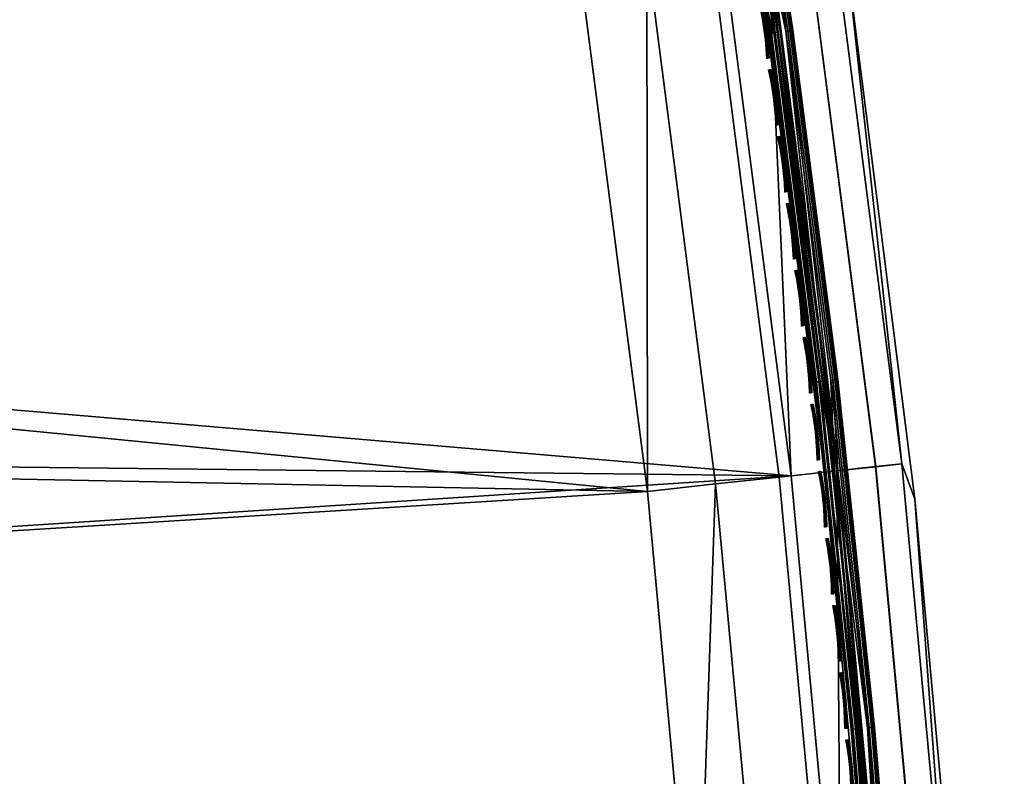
# Model space of a CAD drawing. Header units: inches. Extents: x 0 to 63.6, y -63.6 to 0.
# Tile 417 of 475: x 59.6 to 63.6, y -57.9 to -54.8. Entities that reach past the tile are written whole.
import ezdxf

# ---------------------------------------------------------------- set-up
doc = ezdxf.new("R2010")
doc.units = ezdxf.units.IN
doc.header["$LTSCALE"] = 0.03937
doc.header["$MEASUREMENT"] = 0
for name, color, linetype in [('A-FURN-3-ST', 151, 'Continuous'), ('A-FURN-3-ST-SEAM', 250, 'Continuous'), ('A-FURN-3-STITCH', 15, 'Continuous')]:
    doc.layers.add(name, color=color, linetype=linetype)

msp = doc.modelspace()

# ---------------------------------------------------------------- meshes
at = {"layer": 'A-FURN-3-ST'}
mesh = msp.add_polyface(dxfattribs=at)
corners = [(62.7537, -63.3894, 17.9788), (62.5391, -63.3896, 18), (62.7525, -63.4446, 17.9728), (62.5391, -63.5146, 17.9665), (62.7394, -63.5663, 17.9071), (62.5391, -63.6061, 17.875), (62.7335, -63.5922, 17.8773), (62.72, -63.6275, 17.8092), (62.8938, -63.6274, 17.7564), (62.9205, -63.5921, 17.8206), (63.0541, -63.6274, 17.6707), (63.0927, -63.5921, 17.7285), (63.1947, -63.6274, 17.5555), (63.2439, -63.5921, 17.6047), (63.1402, -63.6396, 17.501), (63.0113, -63.6396, 17.6067), (62.8644, -63.6396, 17.6853), (62.7049, -63.6396, 17.7337), (62.5391, -63.6396, 17.75), (63.1468, -63.4443, 17.8095), (63.1502, -63.3891, 17.8145), (62.9577, -63.4444, 17.9106), (62.96, -63.3892, 17.9162), (62.9321, -63.5663, 17.8487), (63.1096, -63.5662, 17.7538), (63.1391, -63.6061, 5.125), (63.1665, -63.6275, 5.1742), (63.1391, -63.6396, 5.25), (63.1749, -63.5664, 5.0747), (63.1391, -63.5146, 5.0335), (63.1805, -63.4447, 5.0079), (63.1391, -63.3896, 5), (63.3891, -63.6396, 16.9), (63.3728, -63.6396, 17.0658), (63.3244, -63.6396, 17.2252), (63.2458, -63.6396, 17.3722), (63.2679, -56.7712, 5.5), (63.2136, -56.6254, 5.3087), (62.9912, -54.5784, 5.5), (62.9246, -54.3849, 5.3087), (63.1058, -56.6371, 5.1464), (62.8174, -54.4004, 5.1464), (62.4675, -54.4515, 5), (62.6568, -54.4238, 5.0381), (62.7544, -56.6757, 5), (62.9446, -56.6548, 5.0381), (62.9621, -58.9086, 5), (63.1529, -58.8945, 5.0381), (63.0904, -61.1475, 5), (63.3147, -58.8826, 5.1464), (63.2679, -56.7712, 16.9), (62.9912, -54.5784, 16.9), (62.6386, -52.3965, 5.5), (62.4908, -61.169, 18), (62.7753, -61.1582, 17.9625), (62.6476, -58.9306, 17.9625), (63.0404, -61.1483, 17.8526), (62.9122, -58.9112, 17.8526), (63.2681, -61.1398, 17.6778), (63.1394, -58.8947, 17.6778), (63.3137, -58.8821, 17.45), (63.1049, -56.6366, 17.45), (62.9311, -56.6554, 17.6778), (62.7046, -56.6801, 17.8526), (62.4408, -56.7089, 17.9625), (63.2141, -56.625, 17.1847), (62.9251, -54.3845, 17.1847), (62.8164, -54.4001, 17.45), (62.6433, -54.425, 17.6778), (62.4179, -54.4577, 17.8526)]
mesh.append_faces([[corners[k] for k in face] for face in [(0, 1, 2), (2, 1, 3), (2, 3, 4), (4, 5, 6), (6, 5, 7), (6, 7, 8, 9), (9, 8, 10, 11), (11, 10, 12, 13), (14, 12, 15), (15, 12, 10), (15, 10, 16), (16, 10, 8), (16, 8, 17), (17, 8, 7), (17, 7, 18), (19, 20, 21), (21, 20, 22), (21, 22, 2), (2, 22, 0), (21, 2, 4, 23), (23, 4, 6, 9), (23, 9, 11, 24), (21, 23, 24, 19), (25, 26, 27), (28, 25, 29), (30, 29, 31), (18, 32, 33), (18, 33, 34), (34, 35, 18), (18, 35, 14), (18, 14, 15), (15, 16, 18), (18, 16, 17), (36, 37, 38), (38, 37, 39), (37, 40, 41, 39), (42, 43, 44), (44, 43, 45), (44, 45, 46), (46, 45, 47), (46, 47, 48), (49, 47, 45, 40), (40, 45, 43, 41), (50, 38, 51), (51, 38, 52), (53, 0, 54), (53, 54, 55), (55, 54, 56, 57), (57, 56, 58, 59), (0, 22, 54), (54, 22, 56), (22, 20, 56), (56, 20, 58), (60, 61, 62, 59), (59, 62, 63, 57), (57, 63, 64, 55), (50, 51, 65), (65, 51, 66), (65, 66, 67, 61), (61, 67, 68, 62), (62, 68, 69, 63)]])
mesh = msp.add_polyface(dxfattribs=at)
corners = [(41.0888, -63.6396, 17.75), (62.5391, -63.6396, 17.75), (41.0888, -63.6061, 17.875), (62.5391, -63.6061, 17.875), (41.0888, -63.5146, 17.9665), (62.5391, -63.5146, 17.9665), (41.0888, -63.3896, 18), (62.5391, -63.3896, 18), (62.7394, -63.5663, 17.9071), (62.72, -63.6275, 17.8092), (40.8945, -63.5924, 17.8771), (40.908, -63.6275, 17.809), (40.923, -63.6396, 17.7337), (40.7636, -63.6396, 17.6853), (40.8886, -63.5665, 17.9069), (40.8755, -63.4451, 17.9727), (40.8742, -63.3899, 17.9789), (40.4888, -63.3896, 5), (63.1391, -63.3896, 5), (40.4888, -63.5146, 5.0335), (63.1391, -63.5146, 5.0335), (40.4888, -63.6061, 5.125), (63.1391, -63.6061, 5.125), (40.4888, -63.6396, 5.25), (63.1391, -63.6396, 5.25), (40.7552, -61.6255, 17.9625), (41.0395, -61.6114, 18), (40.6298, -59.8634, 17.9625), (40.9133, -59.8371, 18), (62.4908, -61.169, 18), (62.3636, -58.9514, 18), (40.7104, -58.0699, 18), (62.1578, -56.7398, 18), (40.4311, -56.3131, 18), (40.0762, -54.57, 18), (61.8736, -54.5369, 18), (39.6461, -52.8439, 18), (63.3891, -63.6396, 16.9), (40.6166, -63.6396, 17.6067), (40.2388, -63.6396, 16.9), (40.2388, -63.6396, 5.5), (63.3891, -63.6396, 5.5), (62.7537, -63.3894, 17.9788), (62.6476, -58.9306, 17.9625), (62.4408, -56.7089, 17.9625), (62.1553, -54.4959, 17.9625), (62.7046, -56.6801, 17.8526), (62.4179, -54.4577, 17.8526), (40.4401, -61.6376, 5), (63.0904, -61.1475, 5), (40.3156, -59.8894, 5), (62.9621, -58.9086, 5), (40.1155, -58.1482, 5), (62.7544, -56.6757, 5), (39.8403, -56.4173, 5), (39.4904, -54.6999, 5), (62.4675, -54.4515, 5), (39.0665, -52.9992, 5)]
mesh.append_faces([[corners[k] for k in face] for face in [(0, 1, 2), (2, 1, 3), (2, 3, 4), (4, 3, 5), (4, 5, 6), (6, 5, 7), (8, 5, 3), (1, 9, 3), (10, 11, 2), (2, 11, 0), (0, 11, 12), (12, 11, 13), (10, 2, 14), (14, 2, 4), (14, 4, 15), (15, 4, 6), (15, 6, 16), (17, 18, 19), (19, 18, 20), (19, 20, 21), (21, 20, 22), (21, 22, 23), (23, 22, 24), (25, 16, 26), (26, 16, 6), (27, 26, 28), (6, 7, 26), (26, 7, 29), (26, 29, 28), (28, 29, 30), (28, 30, 31), (31, 30, 32), (31, 32, 33), (33, 32, 34), (34, 32, 35), (34, 35, 36), (0, 37, 1), (12, 13, 0), (0, 13, 38), (0, 39, 37), (39, 40, 37), (37, 40, 41), (41, 40, 23), (41, 23, 24), (7, 42, 29), (43, 44, 30), (30, 44, 32), (32, 44, 45), (32, 45, 35), (46, 47, 45, 44), (30, 29, 43), (17, 48, 18), (18, 48, 49), (49, 48, 50), (49, 50, 51), (51, 50, 52), (51, 52, 53), (53, 52, 54), (53, 54, 55), (53, 55, 56), (56, 55, 57)]])
mesh = msp.add_polyface(dxfattribs=at)
corners = [(63.6121, -63.4439, 17.1134), (63.606, -63.514, 16.9), (63.6391, -63.3886, 16.9), (63.618, -63.3886, 17.1146), (63.5498, -63.444, 17.3186), (63.5553, -63.3887, 17.3209), (63.4486, -63.444, 17.5077), (63.4536, -63.3888, 17.511), (63.3127, -63.4441, 17.6735), (63.3169, -63.3889, 17.6778), (63.1468, -63.4443, 17.8095), (63.1502, -63.3891, 17.8145), (63.488, -63.5661, 17.293), (63.5465, -63.566, 17.1004), (63.606, -63.514, 5.5), (63.6391, -63.3886, 5.5), (63.601, -63.3887, 5.3087), (63.619, -63.4439, 5.3826), (63.1805, -63.4447, 5.0079), (63.1391, -63.3896, 5), (63.3304, -63.3892, 5.0381), (63.4927, -63.3889, 5.1464), (63.4224, -63.4442, 5.0955), (63.3073, -63.4444, 5.0356), (63.5773, -63.444, 5.272), (63.5105, -63.4441, 5.1743), (63.592, -61.179, 5.5), (63.552, -61.13, 5.3087), (63.4682, -58.9722, 5.5), (63.4228, -58.8747, 5.3087), (63.2679, -56.7712, 5.5), (63.2136, -56.6254, 5.3087), (63.4437, -61.1341, 5.1464), (63.3147, -58.8826, 5.1464), (63.1058, -56.6371, 5.1464), (63.0904, -61.1475, 5), (63.1529, -58.8945, 5.0381), (63.2816, -61.1402, 5.0381), (63.592, -61.179, 16.9), (63.4682, -58.9722, 16.9), (63.2679, -56.7712, 16.9), (62.9912, -54.5784, 5.5), (63.1394, -58.8947, 17.6778), (63.2681, -61.1398, 17.6778), (63.4428, -61.1335, 17.45), (63.3137, -58.8821, 17.45), (63.5526, -61.1297, 17.1847), (63.4234, -58.8743, 17.1847), (63.2141, -56.625, 17.1847), (63.1049, -56.6366, 17.45)]
mesh.append_faces([[corners[k] for k in face] for face in [(0, 1, 2), (0, 2, 3), (0, 3, 4), (4, 3, 5), (4, 5, 6), (6, 5, 7), (6, 7, 8), (8, 7, 9), (8, 9, 10), (10, 9, 11), (4, 12, 13, 0), (1, 14, 2), (2, 14, 15), (16, 15, 17), (17, 15, 14), (18, 19, 20), (21, 22, 20), (20, 22, 23), (20, 23, 18), (16, 24, 21), (21, 24, 25), (21, 25, 22), (24, 16, 17), (15, 16, 26), (26, 16, 27), (26, 27, 28), (28, 27, 29), (28, 29, 30), (30, 29, 31), (16, 21, 27), (27, 21, 32), (27, 32, 33, 29), (29, 33, 34, 31), (35, 36, 37), (35, 37, 19), (19, 37, 20), (20, 37, 32), (20, 32, 21), (33, 32, 37, 36), (2, 15, 38), (38, 15, 26), (38, 26, 28), (38, 28, 39), (39, 28, 30), (39, 30, 40), (40, 30, 41), (42, 43, 44, 45), (45, 44, 46, 47), (47, 46, 39), (39, 46, 38), (38, 46, 3), (38, 3, 2), (11, 9, 43), (43, 9, 7), (43, 7, 44), (44, 7, 5), (44, 5, 46), (46, 5, 3), (39, 40, 47), (47, 40, 48), (47, 48, 49, 45)]])
at = {"layer": 'A-FURN-3-ST-SEAM'}
mesh = msp.add_polyface(dxfattribs=at)
corners = [(62.2385, -52.2128, 17.6706), (62.605, -54.4302, 17.6706), (62.4436, -53.3858, 17.6902), (62.665, -54.8396, 17.6902), (62.6735, -54.8384, 17.7078), (62.452, -53.3845, 17.7078), (62.688, -54.8365, 17.7208), (62.4665, -53.3822, 17.7208), (62.6474, -54.4241, 17.7271), (62.9351, -56.6546, 17.7271), (62.8743, -56.2842, 17.7208), (62.8925, -56.6592, 17.6706), (62.2806, -52.2052, 17.7271), (62.8512, -56.2868, 17.6902), (62.8597, -56.2859, 17.7078), (62.5111, -53.375, 17.7234), (62.7327, -54.8303, 17.7234), (62.7496, -54.828, 17.7112), (62.5279, -53.3723, 17.7112), (62.76, -54.8266, 17.6931), (62.5383, -53.3706, 17.6931), (62.7622, -54.8263, 17.6723), (62.5405, -53.3703, 17.6723), (62.7557, -54.8272, 17.6524), (62.534, -53.3713, 17.6524), (62.7404, -54.8293, 17.636), (62.5188, -53.3737, 17.636), (62.6606, -54.4222, 17.628), (62.9484, -56.6532, 17.628), (62.9269, -56.2783, 17.636), (62.9191, -56.2791, 17.7234), (62.9361, -56.2772, 17.7112), (62.9465, -56.276, 17.6931), (62.9487, -56.2758, 17.6723), (62.9422, -56.2765, 17.6524), (62.4788, -53.3802, 17.6292), (62.7004, -54.8348, 17.6292), (62.683, -54.8371, 17.6377), (62.4616, -53.3829, 17.6377), (62.6702, -54.8389, 17.6522), (62.4488, -53.385, 17.6522), (62.8565, -56.2862, 17.6522), (62.8867, -56.2828, 17.6292), (62.8693, -56.2848, 17.6377)]
mesh.append_faces([[corners[k] for k in face] for face in [(0, 1, 2), (2, 1, 3), (2, 3, 4, 5), (5, 4, 6, 7), (7, 6, 8), (8, 6, 9), (9, 6, 10), (11, 3, 1), (8, 12, 7), (4, 3, 13, 14), (14, 10, 6, 4), (15, 8, 16), (15, 16, 17, 18), (18, 17, 19, 20), (20, 19, 21, 22), (22, 21, 23, 24), (24, 23, 25, 26), (26, 25, 27), (27, 25, 28), (28, 25, 29), (9, 30, 16), (9, 16, 8), (17, 16, 30, 31), (19, 17, 31, 32), (21, 19, 32, 33), (23, 21, 33, 34), (34, 29, 25, 23), (35, 27, 36), (35, 36, 37, 38), (38, 37, 39, 40), (40, 39, 1), (1, 39, 11), (11, 39, 41), (28, 42, 36), (28, 36, 27), (1, 0, 40), (37, 36, 42, 43), (43, 41, 39, 37)]])
mesh = msp.add_polyface(dxfattribs=at)
corners = [(62.9351, -56.6546, 17.7271), (62.8743, -56.2842, 17.7208), (63.0261, -57.7244, 17.7208), (62.8597, -56.2859, 17.7078), (63.0115, -57.7257, 17.7078), (62.8512, -56.2868, 17.6902), (63.003, -57.7264, 17.6902), (62.8925, -56.6592, 17.6706), (62.665, -54.8396, 17.6902), (63.1007, -58.897, 17.6706), (63.1209, -59.1573, 17.6902), (63.1294, -59.1568, 17.7078), (63.144, -59.1558, 17.7208), (63.1434, -58.8939, 17.7271), (62.9484, -56.6532, 17.628), (62.9269, -56.2783, 17.636), (63.0788, -57.7196, 17.636), (62.9422, -56.2765, 17.6524), (63.0942, -57.7182, 17.6524), (62.9487, -56.2758, 17.6723), (63.1007, -57.7176, 17.6723), (62.9465, -56.276, 17.6931), (63.0985, -57.7178, 17.6931), (62.9361, -56.2772, 17.7112), (63.088, -57.7188, 17.7112), (62.9191, -56.2791, 17.7234), (63.071, -57.7203, 17.7234), (63.1891, -59.1527, 17.7234), (63.2061, -59.1516, 17.7112), (63.2166, -59.1509, 17.6931), (63.2188, -59.1507, 17.6723), (63.2123, -59.1512, 17.6524), (63.1969, -59.1522, 17.636), (63.1568, -58.893, 17.628), (63.2818, -60.5751, 17.636), (63.274, -60.5754, 17.7234), (62.8565, -56.2862, 17.6522), (63.0082, -57.726, 17.6522), (62.8693, -56.2848, 17.6377), (63.0211, -57.7248, 17.6377), (62.8867, -56.2828, 17.6292), (63.0385, -57.7232, 17.6292), (63.1565, -59.1549, 17.6292), (63.139, -59.1561, 17.6377), (63.1262, -59.157, 17.6522)]
mesh.append_faces([[corners[k] for k in face] for face in [(0, 1, 2), (2, 1, 3, 4), (4, 3, 5, 6), (6, 5, 7), (7, 5, 8), (7, 9, 6), (6, 9, 10), (6, 10, 11, 4), (4, 11, 12, 2), (2, 12, 13), (13, 0, 2), (14, 15, 16), (16, 15, 17, 18), (18, 17, 19, 20), (20, 19, 21, 22), (22, 21, 23, 24), (24, 23, 25, 26), (26, 25, 0), (0, 13, 26), (26, 13, 27), (26, 27, 28, 24), (24, 28, 29, 22), (22, 29, 30, 20), (20, 30, 31, 18), (18, 31, 32, 16), (16, 32, 33), (33, 32, 34), (27, 13, 35), (33, 14, 16), (7, 36, 37), (37, 36, 38, 39), (39, 38, 40, 41), (41, 40, 14), (14, 33, 41), (41, 33, 42), (41, 42, 43, 39), (39, 43, 44, 37), (37, 44, 9), (9, 7, 37)]])
at = {"layer": 'A-FURN-3-STITCH'}
mesh = msp.add_polyface(dxfattribs=at)
corners = [(62.6538, -54.9432, 17.7252), (62.6515, -54.9047, 17.732), (62.6556, -54.9041, 17.7351), (62.6561, -54.9429, 17.7241), (62.6603, -54.9035, 17.733), (62.6608, -54.9422, 17.722), (62.6609, -54.9034, 17.7278), (62.6632, -54.9419, 17.721), (62.6479, -54.866, 17.736), (62.6521, -54.8654, 17.7391), (62.6568, -54.8648, 17.737), (62.6574, -54.8647, 17.7318), (62.6431, -54.8272, 17.7372), (62.6473, -54.8266, 17.7403), (62.652, -54.826, 17.7382), (62.6526, -54.8259, 17.733), (62.6371, -54.7886, 17.7355), (62.6413, -54.788, 17.7386), (62.646, -54.7874, 17.7366), (62.6466, -54.7873, 17.7314), (62.6299, -54.7504, 17.7311), (62.6341, -54.7498, 17.7342), (62.6388, -54.7492, 17.7322), (62.6394, -54.7491, 17.727), (62.6216, -54.7129, 17.7239), (62.624, -54.7126, 17.7229), (62.6288, -54.7119, 17.7209), (62.6311, -54.7116, 17.7198), (62.6903, -55.1428, 17.7391), (62.6857, -55.104, 17.7403), (62.6904, -55.1033, 17.7382), (62.695, -55.1421, 17.737), (62.691, -55.1033, 17.733), (62.6956, -55.1421, 17.7318), (62.6815, -55.1045, 17.7372), (62.6757, -55.0659, 17.7355), (62.6798, -55.0653, 17.7386), (62.6846, -55.0647, 17.7366), (62.6851, -55.0647, 17.7314), (62.6687, -55.0277, 17.7311), (62.6728, -55.0271, 17.7342), (62.6776, -55.0265, 17.7322), (62.6781, -55.0264, 17.727), (62.6605, -54.9901, 17.7239), (62.6629, -54.9898, 17.7229), (62.6677, -54.9892, 17.7209), (62.67, -54.9889, 17.7198), (62.6146, -54.666, 17.7252), (62.6122, -54.6275, 17.732), (62.6163, -54.6269, 17.7351), (62.617, -54.6656, 17.7241), (62.6211, -54.6263, 17.733), (62.6217, -54.665, 17.722), (62.6216, -54.6262, 17.7278), (62.6241, -54.6646, 17.721), (62.6085, -54.5888, 17.736), (62.6126, -54.5882, 17.7391), (62.6173, -54.5875, 17.737), (62.6179, -54.5875, 17.7318), (62.6035, -54.5501, 17.7372), (62.6076, -54.5494, 17.7403), (62.6124, -54.5488, 17.7382), (62.613, -54.5487, 17.733), (62.5973, -54.5115, 17.7355), (62.6015, -54.5109, 17.7386), (62.6062, -54.5102, 17.7366), (62.6068, -54.5101, 17.7314), (62.59, -54.4733, 17.7311), (62.5941, -54.4727, 17.7342), (62.5989, -54.472, 17.7322), (62.5995, -54.472, 17.727), (62.5815, -54.4358, 17.7239), (62.5839, -54.4355, 17.7229), (62.5886, -54.4348, 17.7209), (62.591, -54.4345, 17.7198), (62.5743, -54.3889, 17.7252), (62.5717, -54.3505, 17.732), (62.5758, -54.3499, 17.7351), (62.5767, -54.3886, 17.7241), (62.5806, -54.3492, 17.733), (62.5814, -54.3879, 17.722), (62.5811, -54.3491, 17.7278), (62.5838, -54.3876, 17.721)]
mesh.append_faces([[corners[k] for k in face] for face in [(0, 1, 2, 3), (3, 2, 4, 5), (5, 4, 6, 7), (1, 8, 9, 2), (2, 9, 10, 4), (4, 10, 11, 6), (8, 12, 13, 9), (9, 13, 14, 10), (10, 14, 15, 11), (12, 16, 17, 13), (13, 17, 18, 14), (14, 18, 19, 15), (16, 20, 21, 17), (17, 21, 22, 18), (18, 22, 23, 19), (20, 24, 25, 21), (21, 25, 26, 22), (22, 26, 27, 23), (28, 29, 30, 31), (31, 30, 32, 33), (34, 35, 36, 29), (29, 36, 37, 30), (30, 37, 38, 32), (35, 39, 40, 36), (36, 40, 41, 37), (37, 41, 42, 38), (39, 43, 44, 40), (40, 44, 45, 41), (41, 45, 46, 42), (47, 48, 49, 50), (50, 49, 51, 52), (52, 51, 53, 54), (48, 55, 56, 49), (49, 56, 57, 51), (51, 57, 58, 53), (55, 59, 60, 56), (56, 60, 61, 57), (57, 61, 62, 58), (59, 63, 64, 60), (60, 64, 65, 61), (61, 65, 66, 62), (63, 67, 68, 64), (64, 68, 69, 65), (65, 69, 70, 66), (67, 71, 72, 68), (68, 72, 73, 69), (69, 73, 74, 70), (75, 76, 77, 78), (78, 77, 79, 80), (80, 79, 81, 82)]])
mesh = msp.add_polyface(dxfattribs=at)
corners = [(62.6916, -55.2206, 17.7252), (62.6895, -55.1821, 17.732), (62.6937, -55.1815, 17.7351), (62.694, -55.2202, 17.7241), (62.6984, -55.1809, 17.733), (62.6987, -55.2196, 17.722), (62.699, -55.1808, 17.7278), (62.7011, -55.2193, 17.721), (62.6861, -55.1434, 17.736), (62.6903, -55.1428, 17.7391), (62.695, -55.1421, 17.737), (62.6956, -55.1421, 17.7318), (62.6815, -55.1045, 17.7372), (62.6857, -55.104, 17.7403), (62.7283, -55.4981, 17.7252), (62.7263, -55.4596, 17.732), (62.7305, -55.4591, 17.7351), (62.7306, -55.4978, 17.7241), (62.7352, -55.4585, 17.733), (62.7354, -55.4972, 17.722), (62.7358, -55.4584, 17.7278), (62.7377, -55.4969, 17.721), (62.7231, -55.4209, 17.736), (62.7273, -55.4203, 17.7391), (62.732, -55.4197, 17.737), (62.7326, -55.4197, 17.7318), (62.7187, -55.382, 17.7372), (62.7228, -55.3815, 17.7403), (62.7276, -55.3809, 17.7382), (62.7281, -55.3808, 17.733), (62.713, -55.3434, 17.7355), (62.7172, -55.3428, 17.7386), (62.7219, -55.3422, 17.7366), (62.7225, -55.3422, 17.7314), (62.7062, -55.3051, 17.7311), (62.7103, -55.3046, 17.7342), (62.7151, -55.304, 17.7322), (62.7157, -55.3039, 17.727), (62.6982, -55.2675, 17.7239), (62.7006, -55.2672, 17.7229), (62.7053, -55.2666, 17.7209), (62.7077, -55.2663, 17.7198), (62.7637, -55.7758, 17.7252), (62.7619, -55.7373, 17.732), (62.7661, -55.7368, 17.7351), (62.766, -55.7755, 17.7241), (62.7708, -55.7362, 17.733), (62.7708, -55.7749, 17.722), (62.7714, -55.7362, 17.7278), (62.7732, -55.7746, 17.721), (62.7589, -55.6985, 17.736), (62.763, -55.698, 17.7391), (62.7678, -55.6974, 17.737), (62.7684, -55.6974, 17.7318), (62.7546, -55.6597, 17.7372), (62.7588, -55.6592, 17.7403), (62.7635, -55.6586, 17.7382), (62.7641, -55.6585, 17.733), (62.7491, -55.621, 17.7355), (62.7533, -55.6205, 17.7386), (62.758, -55.6199, 17.7366), (62.7586, -55.6198, 17.7314), (62.7424, -55.5827, 17.7311), (62.7466, -55.5822, 17.7342), (62.7513, -55.5816, 17.7322), (62.7519, -55.5816, 17.727), (62.7346, -55.5451, 17.7239), (62.737, -55.5448, 17.7229), (62.7418, -55.5442, 17.7209), (62.7441, -55.5439, 17.7198), (62.7982, -55.9364, 17.7382), (62.7929, -55.8977, 17.7366), (62.7935, -55.8977, 17.7314), (62.7988, -55.9364, 17.733), (62.784, -55.8988, 17.7355), (62.7775, -55.8605, 17.7311), (62.7816, -55.86, 17.7342), (62.7881, -55.8983, 17.7386), (62.7864, -55.8594, 17.7322), (62.787, -55.8594, 17.727), (62.7699, -55.8228, 17.7239), (62.7722, -55.8226, 17.7229), (62.777, -55.822, 17.7209), (62.7793, -55.8217, 17.7198)]
mesh.append_faces([[corners[k] for k in face] for face in [(0, 1, 2, 3), (3, 2, 4, 5), (5, 4, 6, 7), (1, 8, 9, 2), (2, 9, 10, 4), (4, 10, 11, 6), (8, 12, 13, 9), (14, 15, 16, 17), (17, 16, 18, 19), (19, 18, 20, 21), (15, 22, 23, 16), (16, 23, 24, 18), (18, 24, 25, 20), (22, 26, 27, 23), (23, 27, 28, 24), (24, 28, 29, 25), (26, 30, 31, 27), (27, 31, 32, 28), (28, 32, 33, 29), (30, 34, 35, 31), (31, 35, 36, 32), (32, 36, 37, 33), (34, 38, 39, 35), (35, 39, 40, 36), (36, 40, 41, 37), (42, 43, 44, 45), (45, 44, 46, 47), (47, 46, 48, 49), (43, 50, 51, 44), (44, 51, 52, 46), (46, 52, 53, 48), (50, 54, 55, 51), (51, 55, 56, 52), (52, 56, 57, 53), (54, 58, 59, 55), (55, 59, 60, 56), (56, 60, 61, 57), (58, 62, 63, 59), (59, 63, 64, 60), (60, 64, 65, 61), (62, 66, 67, 63), (63, 67, 68, 64), (64, 68, 69, 65), (70, 71, 72, 73), (74, 75, 76, 77), (77, 76, 78, 71), (71, 78, 79, 72), (75, 80, 81, 76), (76, 81, 82, 78), (78, 82, 83, 79)]])
mesh = msp.add_polyface(dxfattribs=at)
corners = [(62.7979, -56.0536, 17.7252), (62.7963, -56.0152, 17.732), (62.8004, -56.0147, 17.7351), (62.8002, -56.0534, 17.7241), (62.8052, -56.0141, 17.733), (62.805, -56.0528, 17.722), (62.8058, -56.014, 17.7278), (62.8074, -56.0525, 17.721), (62.7934, -55.9764, 17.736), (62.7976, -55.9759, 17.7391), (62.8023, -55.9753, 17.737), (62.8029, -55.9753, 17.7318), (62.7893, -55.9375, 17.7372), (62.7935, -55.937, 17.7403), (62.7982, -55.9364, 17.7382), (62.7988, -55.9364, 17.733), (62.784, -55.8988, 17.7355), (62.7881, -55.8983, 17.7386), (62.7929, -55.8977, 17.7366), (62.8308, -56.3316, 17.7252), (62.8294, -56.2932, 17.732), (62.8336, -56.2927, 17.7351), (62.8332, -56.3314, 17.7241), (62.8383, -56.2921, 17.733), (62.8379, -56.3308, 17.722), (62.8389, -56.2921, 17.7278), (62.8403, -56.3306, 17.721), (62.8267, -56.2544, 17.736), (62.8309, -56.2539, 17.7391), (62.8356, -56.2533, 17.737), (62.8362, -56.2533, 17.7318), (62.8228, -56.2155, 17.7372), (62.8269, -56.215, 17.7403), (62.8317, -56.2144, 17.7382), (62.8323, -56.2144, 17.733), (62.8176, -56.1768, 17.7355), (62.8218, -56.1763, 17.7386), (62.8265, -56.1757, 17.7366), (62.8271, -56.1757, 17.7314), (62.8113, -56.1384, 17.7311), (62.8155, -56.1379, 17.7342), (62.8202, -56.1374, 17.7322), (62.8208, -56.1373, 17.727), (62.8038, -56.1007, 17.7239), (62.8062, -56.1004, 17.7229), (62.811, -56.0999, 17.7209), (62.8133, -56.0996, 17.7198), (62.8626, -56.6098, 17.7252), (62.8613, -56.5713, 17.732), (62.8655, -56.5708, 17.7351), (62.8649, -56.6095, 17.7241), (62.8702, -56.5703, 17.733), (62.8697, -56.609, 17.722), (62.8708, -56.5703, 17.7278), (62.8721, -56.6088, 17.721), (62.8588, -56.5325, 17.736), (62.8629, -56.532, 17.7391), (62.8677, -56.5315, 17.737), (62.8683, -56.5314, 17.7318), (62.855, -56.4936, 17.7372), (62.8592, -56.4931, 17.7403), (62.8639, -56.4926, 17.7382), (62.8645, -56.4925, 17.733), (62.85, -56.4548, 17.7355), (62.8542, -56.4544, 17.7386), (62.859, -56.4538, 17.7366), (62.8595, -56.4538, 17.7314), (62.8439, -56.4165, 17.7311), (62.848, -56.416, 17.7342), (62.8528, -56.4155, 17.7322), (62.8534, -56.4154, 17.727), (62.8366, -56.3787, 17.7239), (62.839, -56.3785, 17.7229), (62.8437, -56.378, 17.7209), (62.8461, -56.3777, 17.7198), (62.8752, -56.6947, 17.7311), (62.8681, -56.6569, 17.7239), (62.8705, -56.6567, 17.7229), (62.8794, -56.6942, 17.7342), (62.8753, -56.6562, 17.7209), (62.8842, -56.6937, 17.7322), (62.8776, -56.6559, 17.7198), (62.8847, -56.6937, 17.727)]
mesh.append_faces([[corners[k] for k in face] for face in [(0, 1, 2, 3), (3, 2, 4, 5), (5, 4, 6, 7), (1, 8, 9, 2), (2, 9, 10, 4), (4, 10, 11, 6), (8, 12, 13, 9), (9, 13, 14, 10), (10, 14, 15, 11), (12, 16, 17, 13), (13, 17, 18, 14), (19, 20, 21, 22), (22, 21, 23, 24), (24, 23, 25, 26), (20, 27, 28, 21), (21, 28, 29, 23), (23, 29, 30, 25), (27, 31, 32, 28), (28, 32, 33, 29), (29, 33, 34, 30), (31, 35, 36, 32), (32, 36, 37, 33), (33, 37, 38, 34), (35, 39, 40, 36), (36, 40, 41, 37), (37, 41, 42, 38), (39, 43, 44, 40), (40, 44, 45, 41), (41, 45, 46, 42), (47, 48, 49, 50), (50, 49, 51, 52), (52, 51, 53, 54), (48, 55, 56, 49), (49, 56, 57, 51), (51, 57, 58, 53), (55, 59, 60, 56), (56, 60, 61, 57), (57, 61, 62, 58), (59, 63, 64, 60), (60, 64, 65, 61), (61, 65, 66, 62), (63, 67, 68, 64), (64, 68, 69, 65), (65, 69, 70, 66), (67, 71, 72, 68), (68, 72, 73, 69), (69, 73, 74, 70), (75, 76, 77, 78), (78, 77, 79, 80), (80, 79, 81, 82)]])
mesh = msp.add_polyface(dxfattribs=at)
corners = [(62.8931, -56.8881, 17.7252), (62.892, -56.8496, 17.732), (62.8961, -56.8491, 17.7351), (62.8954, -56.8878, 17.7241), (62.9009, -56.8486, 17.733), (62.9002, -56.8873, 17.722), (62.9015, -56.8486, 17.7278), (62.9026, -56.8871, 17.721), (62.8896, -56.8108, 17.736), (62.8938, -56.8103, 17.7391), (62.8985, -56.8098, 17.737), (62.8991, -56.8098, 17.7318), (62.886, -56.7718, 17.7372), (62.8902, -56.7714, 17.7403), (62.8949, -56.7709, 17.7382), (62.8955, -56.7708, 17.733), (62.8812, -56.7331, 17.7355), (62.8854, -56.7326, 17.7386), (62.8901, -56.7321, 17.7366), (62.8907, -56.7321, 17.7314), (62.8752, -56.6947, 17.7311), (62.8794, -56.6942, 17.7342), (62.8842, -56.6937, 17.7322), (62.8847, -56.6937, 17.727), (62.9223, -57.1665, 17.7252), (62.9214, -57.128, 17.732), (62.9256, -57.1276, 17.7351), (62.9247, -57.1663, 17.7241), (62.9303, -57.1271, 17.733), (62.9294, -57.1658, 17.722), (62.9309, -57.127, 17.7278), (62.9318, -57.1655, 17.721), (62.9192, -57.0892, 17.736), (62.9234, -57.0887, 17.7391), (62.9281, -57.0882, 17.737), (62.9287, -57.0882, 17.7318), (62.9158, -57.0502, 17.7372), (62.92, -57.0498, 17.7403), (62.9247, -57.0493, 17.7382), (62.9253, -57.0493, 17.733), (62.9112, -57.0114, 17.7355), (62.9153, -57.011, 17.7386), (62.9201, -57.0105, 17.7366), (62.9207, -57.0105, 17.7314), (62.9054, -56.973, 17.7311), (62.9095, -56.9726, 17.7342), (62.9143, -56.9721, 17.7322), (62.9149, -56.9721, 17.727), (62.8984, -56.9352, 17.7239), (62.9008, -56.935, 17.7229), (62.9055, -56.9345, 17.7209), (62.9079, -56.9343, 17.7198), (62.9575, -57.4444, 17.722), (62.9585, -57.4057, 17.733), (62.9591, -57.4056, 17.7278), (62.9599, -57.4441, 17.721), (62.9496, -57.4065, 17.732), (62.9476, -57.3677, 17.736), (62.9518, -57.3673, 17.7391), (62.9538, -57.4061, 17.7351), (62.9565, -57.3668, 17.737), (62.9571, -57.3668, 17.7318), (62.9444, -57.3287, 17.7372), (62.9485, -57.3283, 17.7403), (62.9533, -57.3279, 17.7382), (62.9539, -57.3278, 17.733), (62.9399, -57.2899, 17.7355), (62.9441, -57.2895, 17.7386), (62.9488, -57.289, 17.7366), (62.9494, -57.289, 17.7314), (62.9343, -57.2515, 17.7311), (62.9384, -57.2511, 17.7342), (62.9432, -57.2506, 17.7322), (62.9438, -57.2506, 17.727), (62.9275, -57.2137, 17.7239), (62.9298, -57.2134, 17.7229), (62.9346, -57.213, 17.7209), (62.937, -57.2127, 17.7198)]
mesh.append_faces([[corners[k] for k in face] for face in [(0, 1, 2, 3), (3, 2, 4, 5), (5, 4, 6, 7), (1, 8, 9, 2), (2, 9, 10, 4), (4, 10, 11, 6), (8, 12, 13, 9), (9, 13, 14, 10), (10, 14, 15, 11), (12, 16, 17, 13), (13, 17, 18, 14), (14, 18, 19, 15), (16, 20, 21, 17), (17, 21, 22, 18), (18, 22, 23, 19), (24, 25, 26, 27), (27, 26, 28, 29), (29, 28, 30, 31), (25, 32, 33, 26), (26, 33, 34, 28), (28, 34, 35, 30), (32, 36, 37, 33), (33, 37, 38, 34), (34, 38, 39, 35), (36, 40, 41, 37), (37, 41, 42, 38), (38, 42, 43, 39), (40, 44, 45, 41), (41, 45, 46, 42), (42, 46, 47, 43), (44, 48, 49, 45), (45, 49, 50, 46), (46, 50, 51, 47), (52, 53, 54, 55), (56, 57, 58, 59), (59, 58, 60, 53), (53, 60, 61, 54), (57, 62, 63, 58), (58, 63, 64, 60), (60, 64, 65, 61), (62, 66, 67, 63), (63, 67, 68, 64), (64, 68, 69, 65), (66, 70, 71, 67), (67, 71, 72, 68), (68, 72, 73, 69), (70, 74, 75, 71), (71, 75, 76, 72), (72, 76, 77, 73)]])
mesh = msp.add_polyface(dxfattribs=at)
corners = [(62.9504, -57.445, 17.7252), (62.9496, -57.4065, 17.732), (62.9538, -57.4061, 17.7351), (62.9527, -57.4448, 17.7241), (62.9585, -57.4057, 17.733), (62.9575, -57.4444, 17.722), (62.9772, -57.7237, 17.7252), (62.9766, -57.6852, 17.732), (62.9807, -57.6848, 17.7351), (62.9795, -57.7235, 17.7241), (62.9855, -57.6844, 17.733), (62.9843, -57.723, 17.722), (62.9861, -57.6843, 17.7278), (62.9867, -57.7228, 17.721), (62.9747, -57.6463, 17.736), (62.9789, -57.6459, 17.7391), (62.9837, -57.6455, 17.737), (62.9843, -57.6455, 17.7318), (62.9717, -57.6074, 17.7372), (62.9758, -57.607, 17.7403), (62.9806, -57.6065, 17.7382), (62.9812, -57.6065, 17.733), (62.9674, -57.5686, 17.7355), (62.9716, -57.5681, 17.7386), (62.9763, -57.5677, 17.7366), (62.9769, -57.5677, 17.7314), (62.9619, -57.5301, 17.7311), (62.9661, -57.5297, 17.7342), (62.9708, -57.5292, 17.7322), (62.9714, -57.5292, 17.727), (62.9553, -57.4922, 17.7239), (62.9577, -57.492, 17.7229), (62.9624, -57.4916, 17.7209), (62.9648, -57.4914, 17.7198), (63.0027, -58.0025, 17.7252), (63.0023, -57.964, 17.732), (63.0065, -57.9636, 17.7351), (63.0051, -58.0023, 17.7241), (63.0112, -57.9632, 17.733), (63.0098, -58.0019, 17.722), (63.0118, -57.9631, 17.7278), (63.0122, -58.0016, 17.721), (63.0006, -57.9251, 17.736), (63.0048, -57.9247, 17.7391), (63.0096, -57.9243, 17.737), (63.0102, -57.9243, 17.7318), (62.9978, -57.8861, 17.7372), (63.0019, -57.8857, 17.7403), (63.0067, -57.8853, 17.7382), (63.0073, -57.8853, 17.733), (62.9936, -57.8473, 17.7355), (62.9978, -57.8469, 17.7386), (63.0026, -57.8465, 17.7366), (63.0032, -57.8465, 17.7314), (62.9883, -57.8088, 17.7311), (62.9925, -57.8084, 17.7342), (62.9973, -57.808, 17.7322), (62.9978, -57.808, 17.727), (62.9819, -57.7709, 17.7239), (62.9843, -57.7707, 17.7229), (62.989, -57.7703, 17.7209), (62.9914, -57.7701, 17.7198), (63.0253, -58.204, 17.736), (63.0226, -58.165, 17.7372), (63.0268, -58.1646, 17.7403), (63.0295, -58.2036, 17.7391), (63.0315, -58.1642, 17.7382), (63.0343, -58.2032, 17.737), (63.0321, -58.1642, 17.733), (63.0348, -58.2032, 17.7318), (63.0187, -58.1261, 17.7355), (63.0228, -58.1258, 17.7386), (63.0276, -58.1254, 17.7366), (63.0282, -58.1253, 17.7314), (63.0135, -58.0876, 17.7311), (63.0177, -58.0873, 17.7342), (63.0224, -58.0869, 17.7322), (63.023, -58.0868, 17.727), (63.0072, -58.0497, 17.7239), (63.0096, -58.0495, 17.7229), (63.0144, -58.0491, 17.7209), (63.0167, -58.0489, 17.7198)]
mesh.append_faces([[corners[k] for k in face] for face in [(0, 1, 2, 3), (3, 2, 4, 5), (6, 7, 8, 9), (9, 8, 10, 11), (11, 10, 12, 13), (7, 14, 15, 8), (8, 15, 16, 10), (10, 16, 17, 12), (14, 18, 19, 15), (15, 19, 20, 16), (16, 20, 21, 17), (18, 22, 23, 19), (19, 23, 24, 20), (20, 24, 25, 21), (22, 26, 27, 23), (23, 27, 28, 24), (24, 28, 29, 25), (26, 30, 31, 27), (27, 31, 32, 28), (28, 32, 33, 29), (34, 35, 36, 37), (37, 36, 38, 39), (39, 38, 40, 41), (35, 42, 43, 36), (36, 43, 44, 38), (38, 44, 45, 40), (42, 46, 47, 43), (43, 47, 48, 44), (44, 48, 49, 45), (46, 50, 51, 47), (47, 51, 52, 48), (48, 52, 53, 49), (50, 54, 55, 51), (51, 55, 56, 52), (52, 56, 57, 53), (54, 58, 59, 55), (55, 59, 60, 56), (56, 60, 61, 57), (62, 63, 64, 65), (65, 64, 66, 67), (67, 66, 68, 69), (63, 70, 71, 64), (64, 71, 72, 66), (66, 72, 73, 68), (70, 74, 75, 71), (71, 75, 76, 72), (72, 76, 77, 73), (74, 78, 79, 75), (75, 79, 80, 76), (76, 80, 81, 77)]])

doc.saveas('drawing.dxf')
